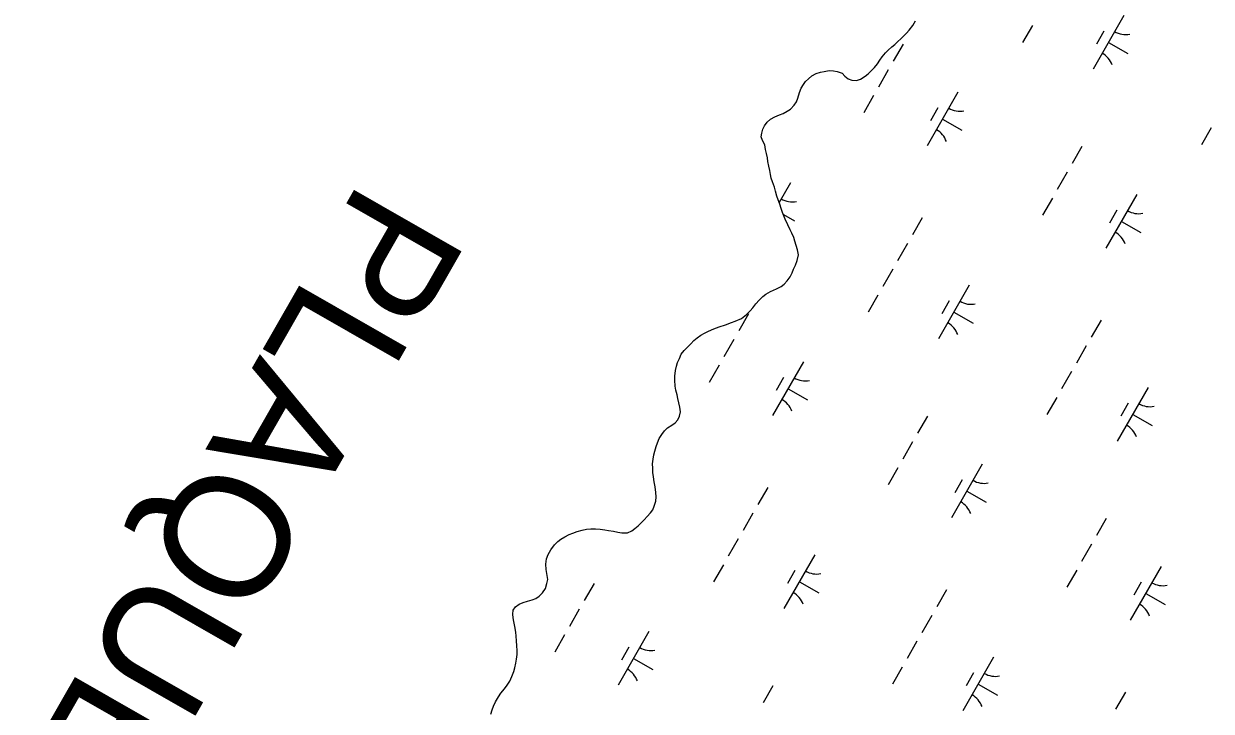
# Model space of a CAD drawing. Extents: x 3930721 to 3950824, y 220441 to 242861.
# Drawn here: x 3943989 to 3944948, y 228495 to 229050 of the extents above; entities that cross this region are included whole.
import ezdxf

# ---------------------------------------------------------------- set-up
doc = ezdxf.new("R2010")
doc.units = 0
doc.layers.add('V-TOPO-GNAM-IDEN', color=7, linetype='Continuous')
doc.layers.add('V-WETL-SWMP', color=7, linetype='Continuous')

msp = doc.modelspace()

# ---------------------------------------------------------------- linework, layer by layer
at = {"layer": 'V-WETL-SWMP'}
for p, q in [((3944877.09, 229057.08), (3944852.24, 229013.7)), ((3944703.72, 229045.15), (3944706.83, 229049.08)), ((3944706.83, 229049.08), (3944709.03, 229052.84)), ((3944803.33, 229049.1), (3944795.38, 229035.22)), ((3944694.82, 229036.07), (3944697.05, 229038.19)), ((3944697.05, 229038.19), (3944699.27, 229040.46)), ((3944699.27, 229040.46), (3944701.65, 229042.73)), ((3944701.65, 229042.73), (3944703.72, 229045.15)), ((3944860.95, 229044.43), (3944854.99, 229034.02)), ((3944684.73, 229026.83), (3944686.95, 229029.1)), ((3944686.95, 229029.1), (3944689.77, 229031.83)), ((3944689.77, 229031.83), (3944692.15, 229033.8)), ((3944698.95, 229034.03), (3944691, 229020.15)), ((3944692.15, 229033.8), (3944694.82, 229036.07)), ((3944864.66, 229035.39), (3944880.28, 229026.44)), ((3944678.23, 229017.93), (3944680.15, 229020.94)), ((3944680.15, 229020.94), (3944682.06, 229023.66)), ((3944682.06, 229023.66), (3944684.73, 229026.83)), ((3944625.15, 229008.25), (3944628.72, 229010.24)), ((3944628.72, 229010.24), (3944632.16, 229011.32)), ((3944632.16, 229011.32), (3944635.3, 229011.95)), ((3944635.3, 229011.95), (3944639.18, 229012.59)), ((3944639.18, 229012.59), (3944642.78, 229012.33)), ((3944642.78, 229012.33), (3944645.78, 229011.91)), ((3944645.78, 229011.91), (3944649.69, 229010.6)), ((3944649.69, 229010.6), (3944651.81, 229008.07)), ((3944668.29, 229008.09), (3944670.82, 229010.06)), ((3944670.82, 229010.06), (3944673.04, 229012.33)), ((3944673.04, 229012.33), (3944675.86, 229015.21)), ((3944675.86, 229015.21), (3944678.23, 229017.93)), ((3944687.02, 229013.21), (3944679.07, 228999.32)), ((3944616.56, 228998.28), (3944618.48, 229001.29)), ((3944618.48, 229001.29), (3944620.25, 229003.86)), ((3944620.25, 229003.86), (3944622.47, 229005.98)), ((3944622.47, 229005.98), (3944625.15, 229008.25)), ((3944651.81, 229008.07), (3944654.53, 229005.85)), ((3944654.53, 229005.85), (3944657.54, 229004.83)), ((3944657.54, 229004.83), (3944661.44, 229004.57)), ((3944661.44, 229004.57), (3944664.57, 229005.65)), ((3944664.57, 229005.65), (3944668.29, 229008.09)), ((3944612.78, 228987.3), (3944613.94, 228990.46)), ((3944613.94, 228990.46), (3944615.25, 228994.97)), ((3944615.25, 228994.97), (3944616.56, 228998.28)), ((3944675.1, 228992.38), (3944667.15, 228978.5)), ((3944743.22, 228995.19), (3944718.37, 228951.8)), ((3944602.23, 228978.06), (3944605.36, 228979.74)), ((3944605.36, 228979.74), (3944608.04, 228981.56)), ((3944608.04, 228981.56), (3944611, 228984.74)), ((3944611, 228984.74), (3944612.78, 228987.3)), ((3944727.08, 228982.54), (3944721.12, 228972.13)), ((3944587.06, 228968.02), (3944589.12, 228971.04)), ((3944589.12, 228971.04), (3944591.95, 228973.31)), ((3944591.95, 228973.31), (3944595.52, 228975.15)), ((3944595.52, 228975.15), (3944599.25, 228976.83)), ((3944599.25, 228976.83), (3944602.23, 228978.06)), ((3944730.8, 228973.5), (3944746.41, 228964.55)), ((3944584.45, 228959), (3944584.87, 228962)), ((3944584.87, 228962), (3944585.73, 228965.31)), ((3944585.73, 228965.31), (3944587.06, 228968.02)), ((3944947.67, 228966.44), (3944939.72, 228952.55)), ((3944585.53, 228956.02), (3944584.45, 228959)), ((3944587.21, 228952.59), (3944585.53, 228956.02)), ((3944587.85, 228948.85), (3944587.21, 228952.59)), ((3944843.29, 228951.37), (3944835.34, 228937.48)), ((3944588.63, 228945.71), (3944587.85, 228948.85)), ((3944589.41, 228942.28), (3944588.63, 228945.71)), ((3944589.89, 228939.14), (3944589.41, 228942.28)), ((3944590.53, 228935.55), (3944589.89, 228939.14)), ((3944591.31, 228931.96), (3944590.53, 228935.55)), ((3944591.95, 228928.82), (3944591.31, 228931.96)), ((3944592.58, 228925.68), (3944591.95, 228928.82)), ((3944593.65, 228922.85), (3944592.58, 228925.68)), ((3944595.05, 228918.52), (3944593.65, 228922.85)), ((3944831.37, 228930.54), (3944823.41, 228916.66)), ((3944595.98, 228915.23), (3944595.05, 228918.52)), ((3944597.07, 228911.2), (3944595.98, 228915.23)), ((3944608.03, 228921.98), (3944598.91, 228906.07)), ((3944598.15, 228908.21), (3944597.07, 228911.2)), ((3944599.38, 228904.78), (3944598.15, 228908.21)), ((3944600.46, 228901.34), (3944599.38, 228904.78)), ((3944819.44, 228909.71), (3944811.49, 228895.83)), ((3944887.56, 228912.53), (3944862.71, 228869.14)), ((3944601.7, 228898.06), (3944600.46, 228901.34)), ((3944603.7, 228892.69), (3944601.7, 228898.06)), ((3944602.29, 228896.46), (3944611.22, 228891.34)), ((3944714.4, 228893.82), (3944706.45, 228879.93)), ((3944871.42, 228899.87), (3944865.46, 228889.46)), ((3944605.84, 228888.07), (3944603.7, 228892.69)), ((3944607.68, 228884.04), (3944605.84, 228888.07)), ((3944609.06, 228881.21), (3944607.68, 228884.04)), ((3944875.14, 228890.83), (3944890.76, 228881.89)), ((3944610.74, 228877.78), (3944609.06, 228881.21)), ((3944611.52, 228874.79), (3944610.74, 228877.78)), ((3944612.6, 228871.36), (3944611.52, 228874.79)), ((3944613.69, 228867.77), (3944612.6, 228871.36)), ((3944614.63, 228863.74), (3944613.69, 228867.77)), ((3944702.47, 228872.99), (3944694.52, 228859.1)), ((3944610.55, 228852.16), (3944612.01, 228855.47)), ((3944612.01, 228855.47), (3944613.47, 228859.23)), ((3944613.47, 228859.23), (3944614.63, 228863.74)), ((3944605.4, 228842.82), (3944607.77, 228845.99)), ((3944607.77, 228845.99), (3944609.38, 228849.3)), ((3944609.38, 228849.3), (3944610.55, 228852.16)), ((3944690.54, 228852.16), (3944682.59, 228838.28)), ((3944592, 228834.3), (3944596.78, 228836.44)), ((3944596.78, 228836.44), (3944600.5, 228838.28)), ((3944600.5, 228838.28), (3944602.88, 228840.25)), ((3944602.88, 228840.25), (3944605.4, 228842.82)), ((3944752.37, 228839.32), (3944727.52, 228795.93)), ((3944579.97, 228824.14), (3944582.79, 228827.31)), ((3944582.79, 228827.31), (3944585.6, 228830.19)), ((3944585.6, 228830.19), (3944588.28, 228832.16)), ((3944588.28, 228832.16), (3944592, 228834.3)), ((3944678.61, 228831.34), (3944670.66, 228817.45)), ((3944736.23, 228826.66), (3944730.27, 228816.25)), ((3944572.57, 228815.67), (3944575.53, 228818.7)), ((3944575.53, 228818.7), (3944577.61, 228821.12)), ((3944577.61, 228821.12), (3944579.97, 228824.14)), ((3944739.94, 228817.62), (3944755.56, 228808.68)), ((3944550.35, 228805.56), (3944555.58, 228807.41)), ((3944555.58, 228807.41), (3944560.35, 228809.11)), ((3944560.35, 228809.11), (3944563.48, 228810.34)), ((3944563.48, 228810.34), (3944568.56, 228812.49)), ((3944574.23, 228816.26), (3944566.28, 228802.38)), ((3944568.56, 228812.49), (3944572.57, 228815.67)), ((3944858.74, 228811.15), (3944850.79, 228797.26)), ((3944532.76, 228796.85), (3944535.74, 228798.97)), ((3944535.74, 228798.97), (3944538.72, 228800.5)), ((3944538.72, 228800.5), (3944541.85, 228802.18)), ((3944541.85, 228802.18), (3944546.17, 228804.02)), ((3944546.17, 228804.02), (3944550.35, 228805.56)), ((3944522.23, 228786.7), (3944524.75, 228789.12)), ((3944524.75, 228789.12), (3944527.57, 228792)), ((3944527.57, 228792), (3944530.09, 228794.57)), ((3944530.09, 228794.57), (3944532.76, 228796.85)), ((3944562.31, 228795.44), (3944554.35, 228781.55)), ((3944846.81, 228790.32), (3944838.86, 228776.44)), ((3944516.94, 228776.76), (3944518.4, 228780.07)), ((3944518.4, 228780.07), (3944519.71, 228783.68)), ((3944519.71, 228783.68), (3944522.23, 228786.7)), ((3944514.8, 228765.95), (3944515.2, 228770.3)), ((3944515.2, 228770.3), (3944515.92, 228773.9)), ((3944515.92, 228773.9), (3944516.94, 228776.76)), ((3944550.38, 228774.61), (3944542.43, 228760.73)), ((3944618.5, 228777.42), (3944593.65, 228734.04)), ((3944834.88, 228769.5), (3944826.93, 228755.61)), ((3944514.68, 228762.66), (3944514.8, 228765.95)), ((3944515.03, 228757.72), (3944514.68, 228762.66)), ((3944602.36, 228764.77), (3944596.4, 228754.36)), ((3944515.51, 228754.58), (3944515.03, 228757.72)), ((3944516.45, 228750.84), (3944515.51, 228754.58)), ((3944517.23, 228747.85), (3944516.45, 228750.84)), ((3944606.08, 228755.73), (3944621.7, 228746.78)), ((3944896.71, 228756.65), (3944871.86, 228713.26)), ((3944518.01, 228744.27), (3944517.23, 228747.85)), ((3944518.8, 228740.83), (3944518.01, 228744.27)), ((3944519.14, 228736.94), (3944518.8, 228740.83)), ((3944822.96, 228748.67), (3944815, 228734.79)), ((3944880.57, 228744), (3944874.61, 228733.58)), ((3944515.03, 228728.21), (3944517.1, 228730.47)), ((3944517.1, 228730.47), (3944518.42, 228733.63)), ((3944518.42, 228733.63), (3944519.14, 228736.94)), ((3944718.58, 228733.6), (3944710.62, 228719.71)), ((3944884.29, 228734.95), (3944899.9, 228726.01)), ((3944504.19, 228718.81), (3944506.26, 228721.68)), ((3944506.26, 228721.68), (3944508.78, 228724.1)), ((3944508.78, 228724.1), (3944512.35, 228726.38)), ((3944512.35, 228726.38), (3944515.03, 228728.21)), ((3944499.65, 228709.02), (3944500.66, 228712.03)), ((3944500.66, 228712.03), (3944502.13, 228715.64)), ((3944502.13, 228715.64), (3944504.19, 228718.81)), ((3944706.65, 228712.77), (3944698.7, 228698.89)), ((3944497.2, 228698.81), (3944497.77, 228702.27)), ((3944497.77, 228702.27), (3944498.49, 228705.27)), ((3944498.49, 228705.27), (3944499.65, 228709.02)), ((3944496.79, 228694.92), (3944497.2, 228698.81)), ((3944496.83, 228691.62), (3944496.79, 228694.92)), ((3944762.84, 228694.76), (3944737.99, 228651.37)), ((3944496.86, 228688.02), (3944496.83, 228691.62)), ((3944497.5, 228684.59), (3944496.86, 228688.02)), ((3944497.99, 228680.4), (3944497.5, 228684.59)), ((3944694.72, 228691.95), (3944686.77, 228678.06)), ((3944498.78, 228676.36), (3944497.99, 228680.4)), ((3944499.27, 228671.87), (3944498.78, 228676.36)), ((3944589.68, 228676.05), (3944581.73, 228662.16)), ((3944746.7, 228682.1), (3944740.74, 228671.69)), ((3944750.42, 228673.06), (3944766.04, 228664.12)), ((3944498.04, 228660.77), (3944499.34, 228664.98)), ((3944499.61, 228668.43), (3944499.27, 228671.87)), ((3944499.34, 228664.98), (3944499.61, 228668.43)), ((3944492.28, 228652.48), (3944495.1, 228655.35)), ((3944495.1, 228655.35), (3944496.87, 228657.92)), ((3944496.87, 228657.92), (3944498.04, 228660.77)), ((3944577.75, 228655.22), (3944569.8, 228641.34)), ((3944482.49, 228642.79), (3944485.02, 228644.91)), ((3944485.02, 228644.91), (3944487.68, 228647.64)), ((3944487.68, 228647.64), (3944489.91, 228649.91)), ((3944489.91, 228649.91), (3944492.28, 228652.48)), ((3944862.92, 228650.93), (3944854.97, 228637.05)), ((3944422.81, 228634.25), (3944425.78, 228636.22)), ((3944425.78, 228636.22), (3944429.36, 228637.91)), ((3944429.36, 228637.91), (3944432.35, 228638.99)), ((3944432.35, 228638.99), (3944435.93, 228640.37)), ((3944435.93, 228640.37), (3944439.96, 228641.46)), ((3944439.96, 228641.46), (3944443.4, 228642.24)), ((3944443.4, 228642.24), (3944446.99, 228642.58)), ((3944446.99, 228642.58), (3944450.73, 228642.62)), ((3944450.73, 228642.62), (3944454.48, 228642.21)), ((3944454.48, 228642.21), (3944458.08, 228641.79)), ((3944458.08, 228641.79), (3944461.23, 228641.23)), ((3944461.23, 228641.23), (3944465.14, 228640.67)), ((3944465.14, 228640.67), (3944468.74, 228639.95)), ((3944468.74, 228639.95), (3944472.04, 228639.24)), ((3944472.04, 228639.24), (3944476.38, 228639.43)), ((3944476.38, 228639.43), (3944479.96, 228640.97)), ((3944479.96, 228640.97), (3944482.49, 228642.79)), ((3944412.45, 228621.71), (3944414.65, 228625.62)), ((3944414.65, 228625.62), (3944417.61, 228629.55)), ((3944417.61, 228629.55), (3944420.28, 228632.27)), ((3944420.28, 228632.27), (3944422.81, 228634.25)), ((3944565.82, 228634.39), (3944557.87, 228620.51)), ((3944850.99, 228630.11), (3944843.04, 228616.22)), ((3944410.58, 228614.05), (3944411.13, 228618.4)), ((3944411.13, 228618.4), (3944412.45, 228621.71)), ((3944627.65, 228621.55), (3944602.8, 228578.16)), ((3944410.77, 228609.71), (3944410.58, 228614.05)), ((3944411.4, 228606.42), (3944410.77, 228609.71)), ((3944412.05, 228601.63), (3944411.4, 228606.42)), ((3944553.9, 228613.57), (3944545.94, 228599.68)), ((3944611.51, 228608.89), (3944605.55, 228598.48)), ((3944839.06, 228609.28), (3944831.11, 228595.39)), ((3944907.18, 228612.09), (3944882.33, 228568.7)), ((3944410.18, 228594.42), (3944411.48, 228598.33)), ((3944411.48, 228598.33), (3944412.05, 228601.63)), ((3944449.51, 228598.5), (3944441.56, 228584.61)), ((3944615.22, 228599.85), (3944630.84, 228590.91)), ((3944891.05, 228599.44), (3944885.08, 228589.03)), ((3944402.47, 228586.25), (3944405.29, 228588.23)), ((3944405.29, 228588.23), (3944407.82, 228590.8)), ((3944407.82, 228590.8), (3944410.18, 228594.42)), ((3944734.02, 228593.38), (3944726.07, 228579.5)), ((3944894.76, 228590.4), (3944910.38, 228581.45)), ((3944384.29, 228576.93), (3944386.21, 228579.65)), ((3944386.21, 228579.65), (3944389.03, 228581.62)), ((3944389.03, 228581.62), (3944392.31, 228583)), ((3944392.31, 228583), (3944395.75, 228584.24)), ((3944395.75, 228584.24), (3944399.63, 228585.18)), ((3944399.63, 228585.18), (3944402.47, 228586.25)), ((3944437.59, 228577.67), (3944429.64, 228563.78)), ((3944383.87, 228573.78), (3944384.29, 228576.93)), ((3944384.2, 228570.64), (3944383.87, 228573.78)), ((3944384.83, 228567.65), (3944384.2, 228570.64)), ((3944385.62, 228563.76), (3944384.83, 228567.65)), ((3944722.09, 228572.55), (3944714.14, 228558.67)), ((3944386.42, 228559.13), (3944385.62, 228563.76)), ((3944386.75, 228555.83), (3944386.42, 228559.13)), ((3944493.78, 228559.66), (3944468.93, 228516.27)), ((3944386.94, 228552.09), (3944386.75, 228555.83)), ((3944387.28, 228548.05), (3944386.94, 228552.09)), ((3944425.66, 228556.84), (3944417.71, 228542.96)), ((3944710.16, 228551.73), (3944702.21, 228537.84)), ((3944386.94, 228537.26), (3944387.35, 228541.01)), ((3944387.46, 228544.31), (3944387.28, 228548.05)), ((3944387.35, 228541.01), (3944387.46, 228544.31)), ((3944477.64, 228547), (3944471.68, 228536.59)), ((3944771.99, 228538.88), (3944747.14, 228495.49)), ((3944384.79, 228527.35), (3944385.66, 228530.36)), ((3944385.66, 228530.36), (3944386.37, 228533.96)), ((3944386.37, 228533.96), (3944386.94, 228537.26)), ((3944481.36, 228537.96), (3944496.98, 228529.02)), ((3944698.24, 228530.9), (3944690.29, 228517.02)), ((3944381.42, 228519.53), (3944383.18, 228523.29)), ((3944383.18, 228523.29), (3944384.79, 228527.35)), ((3944755.85, 228526.23), (3944749.89, 228515.81)), ((3944374.33, 228509.87), (3944377.29, 228513.49)), ((3944377.29, 228513.49), (3944379.36, 228516.36)), ((3944379.36, 228516.36), (3944381.42, 228519.53)), ((3944593.86, 228515.83), (3944585.9, 228501.95)), ((3944759.57, 228517.19), (3944775.19, 228508.24)), ((3944878.36, 228510.71), (3944870.41, 228496.83)), ((3944368.45, 228499.32), (3944370.06, 228502.94)), ((3944370.06, 228502.94), (3944372.41, 228507)), ((3944372.41, 228507), (3944374.33, 228509.87)), ((3944366.11, 228493.01), (3944367.13, 228496.31)), ((3944367.13, 228496.31), (3944368.45, 228499.32))]:
    msp.add_line(p, q, dxfattribs=at)
for centre, start, end in [((3944878.6, 229059.24), 239.42788, 280.97154), ((3944851.14, 229011.3), 19.42788, 60.97154), ((3944744.73, 228997.35), 239.42788, 280.97154), ((3944717.27, 228949.41), 19.42788, 60.97154), ((3944609.54, 228924.14), 239.42788, 280.97154), ((3944889.07, 228914.68), 239.42788, 280.97154), ((3944861.62, 228866.75), 19.42788, 60.97154), ((3944753.88, 228841.47), 239.42788, 280.97154), ((3944726.42, 228793.53), 19.42788, 60.97154), ((3944620.01, 228779.58), 239.42788, 280.97154), ((3944592.56, 228731.64), 19.42788, 60.97154), ((3944898.22, 228758.81), 239.42788, 280.97154), ((3944870.76, 228710.87), 19.42788, 60.97154), ((3944764.35, 228696.91), 239.42788, 280.97154), ((3944736.9, 228648.98), 19.42788, 60.97154), ((3944629.16, 228623.7), 239.42788, 280.97154), ((3944908.69, 228614.25), 239.42788, 280.97154), ((3944601.7, 228575.77), 19.42788, 60.97154), ((3944881.24, 228566.31), 19.42788, 60.97154), ((3944495.29, 228561.81), 239.42788, 280.97154), ((3944467.84, 228513.87), 19.42788, 60.97154), ((3944773.5, 228541.04), 239.42788, 280.97154), ((3944746.05, 228493.1), 19.42788, 60.97154)]:
    msp.add_arc(centre, 17.62, start, end, dxfattribs=at)

# ---------------------------------------------------------------- texts
at = {"layer": 'V-TOPO-GNAM-IDEN'}
msp.add_text('PLAQUEMINES', height=99.9998, rotation=240.20059, dxfattribs=at).set_placement((3944261.18, 228925.81))

doc.saveas('drawing.dxf')
